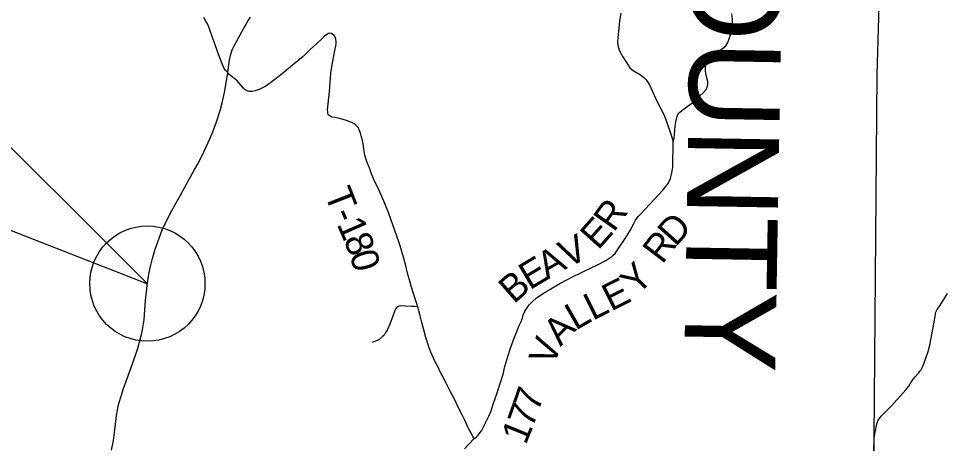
# Model space of a CAD drawing. Extents: x -10 to 158, y 8 to 33.
# Drawn here: x 151.875 to 153.801, y 27.608 to 28.492 of the extents above; entities that cross this region are included whole.
import ezdxf

# ---------------------------------------------------------------- set-up
doc = ezdxf.new("R2010")
doc.units = 0
for name, color, linetype in [('Default', 7, 'Continuous'), ('GM_X_County_Text', 7, 'Continuous'), ('GM_X_State_Route', 7, 'Continuous'), ('GM_X_Township_Road', 7, 'Continuous'), ('GM_X_Township_Road_Text', 7, 'Continuous'), ('GM_X_Township_Text', 7, 'Continuous'), ('SH_Text', 7, 'Continuous')]:
    doc.layers.add(name, color=color, linetype=linetype)

msp = doc.modelspace()

# ---------------------------------------------------------------- linework, layer by layer
at = {"layer": 'Default'}
msp.add_circle((152.143, 27.9406), 0.1198, dxfattribs=at)
at = {"layer": 'GM_X_State_Route'}
msp.add_lwpolyline([(152.0684, 27.5945), (152.0723, 27.6146), (152.0761, 27.6423), (152.079, 27.6663), (152.0812, 27.6777), (152.0837, 27.6914), (152.0883, 27.7063), (152.0934, 27.7223), (152.109, 27.7661), (152.118, 27.7917), (152.123, 27.8065), (152.128, 27.8244), (152.1314, 27.8375), (152.1337, 27.849), (152.136, 27.8652), (152.1392, 27.9061), (152.141, 27.9229), (152.1426, 27.9377), (152.1462, 27.9604), (152.1498, 27.9765), (152.1538, 27.9927), (152.1592, 28.0123), (152.1672, 28.0351), (152.1738, 28.0523), (152.1815, 28.0685), (152.1936, 28.0923), (152.2055, 28.1135), (152.2116, 28.1245), (152.2164, 28.1334), (152.2248, 28.1485), (152.2328, 28.1629), (152.2396, 28.1748), (152.2472, 28.1881), (152.2562, 28.2058), (152.2659, 28.2265), (152.2729, 28.2415), (152.2788, 28.2565), (152.2867, 28.2771), (152.2946, 28.3008), (152.2989, 28.3189), (152.3031, 28.3377), (152.3103, 28.3788), (152.3113, 28.3844), (152.314, 28.4056), (152.3159, 28.4147), (152.3173, 28.4195), (152.3196, 28.4268), (152.3233, 28.4349), (152.3325, 28.4518), (152.3526, 28.4873), (152.3572, 28.4949)], dxfattribs=at)
at = {"layer": 'GM_X_Township_Road'}
for points in [[(153.1278, 28.5032), (153.125, 28.4868), (153.1212, 28.4516), (153.1209, 28.4435), (153.1211, 28.4379), (153.1219, 28.4329), (153.1241, 28.4266), (153.1261, 28.4217), (153.1317, 28.4123), (153.1426, 28.3945), (153.1462, 28.389), (153.1512, 28.3849), (153.157, 28.3816), (153.1683, 28.3747), (153.1758, 28.3693), (153.1805, 28.3642), (153.1846, 28.3583), (153.1877, 28.3526), (153.2028, 28.32), (153.2172, 28.292), (153.2226, 28.2779), (153.232, 28.2494), (153.2367, 28.2361)], [(153.2367, 28.2361), (153.2385, 28.2433), (153.2409, 28.2683), (153.242, 28.2764), (153.2432, 28.2826), (153.2447, 28.289), (153.2475, 28.2947), (153.2576, 28.3026), (153.2777, 28.3174), (153.2922, 28.3309), (153.299, 28.3375), (153.3048, 28.3442), (153.3077, 28.3511), (153.3085, 28.3556), (153.3086, 28.3608), (153.3054, 28.3742), (153.3036, 28.3823), (153.3036, 28.389), (153.3046, 28.3948), (153.3055, 28.4004), (153.311, 28.4097), (153.3164, 28.4145), (153.3216, 28.4185), (153.3265, 28.4216), (153.3317, 28.4243), (153.3385, 28.4288), (153.3459, 28.4351), (153.35, 28.4416), (153.3532, 28.4497), (153.3561, 28.4597), (153.3591, 28.4728), (153.3599, 28.4791), (153.3601, 28.4846), (153.3599, 28.4905), (153.3588, 28.5015)], [(152.8218, 27.6177), (152.8206, 27.6217), (152.8183, 27.6263), (152.8138, 27.6347), (152.8095, 27.6424), (152.8058, 27.6505), (152.8032, 27.6564), (152.8002, 27.6623), (152.7977, 27.6675), (152.7938, 27.6754), (152.7861, 27.6914), (152.7802, 27.703), (152.7737, 27.7156), (152.7643, 27.7335), (152.7564, 27.7493), (152.7514, 27.7588), (152.7488, 27.7641), (152.7415, 27.7777), (152.7324, 27.7979), (152.7281, 27.8094), (152.7223, 27.8289), (152.7177, 27.8446), (152.7136, 27.8598), (152.7102, 27.8738), (152.7069, 27.8867), (152.7054, 27.8925), (152.7002, 27.909), (152.6919, 27.9356), (152.6879, 27.9485), (152.6841, 27.962), (152.6805, 27.9775), (152.6754, 27.9955), (152.669, 28.0189), (152.6661, 28.0273), (152.6579, 28.0509), (152.6532, 28.0631), (152.6448, 28.0863), (152.6368, 28.1071), (152.6305, 28.1218), (152.6273, 28.1292), (152.6227, 28.1388), (152.6156, 28.1537), (152.6122, 28.1619), (152.6078, 28.1725), (152.6047, 28.181), (152.6003, 28.1923), (152.5974, 28.2008), (152.5955, 28.2077), (152.594, 28.2152), (152.5917, 28.231), (152.5898, 28.2406), (152.5878, 28.2481), (152.5864, 28.2531), (152.5848, 28.2571), (152.5812, 28.2651), (152.5785, 28.2683), (152.576, 28.2707), (152.573, 28.2728), (152.5682, 28.2753), (152.5636, 28.2769), (152.5591, 28.2789), (152.5548, 28.2803), (152.5474, 28.2828), (152.5394, 28.2848), (152.5326, 28.2858), (152.5276, 28.287), (152.5234, 28.2885), (152.5209, 28.2902), (152.5191, 28.2924), (152.5182, 28.2953), (152.518, 28.2981), (152.5178, 28.3017), (152.5217, 28.3402), (152.5231, 28.3596), (152.5237, 28.3672), (152.5248, 28.3783), (152.5267, 28.392), (152.5328, 28.4256), (152.5347, 28.4342), (152.5353, 28.4395), (152.5355, 28.4434), (152.5347, 28.4485), (152.5333, 28.4531), (152.5315, 28.4563), (152.529, 28.4587), (152.5262, 28.4606), (152.5233, 28.4613), (152.5197, 28.4608), (152.5144, 28.4574), (152.5108, 28.4546), (152.5058, 28.4497), (152.494, 28.4386), (152.4822, 28.4278), (152.467, 28.4127), (152.4449, 28.3945), (152.4232, 28.3765), (152.4054, 28.3626), (152.3966, 28.3559), (152.389, 28.3511), (152.3827, 28.3477), (152.3758, 28.3445), (152.3711, 28.3426), (152.3669, 28.3413), (152.3609, 28.3403), (152.3549, 28.3401), (152.3507, 28.3412), (152.3466, 28.3435), (152.3426, 28.3467), (152.3297, 28.3621), (152.3248, 28.3664), (152.3161, 28.3731), (152.3131, 28.3752), (152.3103, 28.3788), (152.3094, 28.3802), (152.3083, 28.3818), (152.3047, 28.3847), (152.3025, 28.388), (152.3004, 28.3924), (152.2984, 28.3975), (152.2898, 28.4214), (152.2829, 28.4409), (152.278, 28.4541), (152.2732, 28.4679), (152.2702, 28.4758), (152.2679, 28.4805), (152.2656, 28.4846), (152.2607, 28.4937)], [(152.8022, 27.5971), (152.8218, 27.6177), (152.8273, 27.6222), (152.831, 27.6256), (152.8347, 27.6301), (152.8377, 27.6348), (152.8407, 27.64), (152.8471, 27.6524), (152.853, 27.6648), (152.8577, 27.6759), (152.863, 27.6918), (152.8695, 27.7116), (152.873, 27.7227), (152.8783, 27.7372), (152.8826, 27.752), (152.8865, 27.7683), (152.8927, 27.7889), (152.898, 27.8066), (152.9062, 27.8293), (152.9111, 27.8412), (152.9157, 27.8518), (152.9206, 27.8617), (152.923, 27.8688), (152.9248, 27.876), (152.9267, 27.8801), (152.9283, 27.8835), (152.9326, 27.8904), (152.9373, 27.8962), (152.9436, 27.9031), (152.952, 27.9108), (152.9596, 27.916), (152.9669, 27.9209), (152.9852, 27.9316), (153.0009, 27.9411), (153.0138, 27.9481), (153.0245, 27.9535), (153.05, 27.9656), (153.0792, 27.9799), (153.0963, 27.9884), (153.1051, 27.994), (153.1089, 27.9968), (153.1119, 27.9996), (153.1155, 28.0035), (153.1195, 28.0087), (153.125, 28.0172), (153.1363, 28.0344), (153.1469, 28.0508), (153.1538, 28.0645), (153.1583, 28.0724), (153.1638, 28.08), (153.1699, 28.0867), (153.2145, 28.1342), (153.2213, 28.1423), (153.2254, 28.1479), (153.2282, 28.1527), (153.2309, 28.159), (153.2332, 28.1673), (153.2359, 28.1822), (153.2367, 28.2361)], [(153.6544, 27.5924), (153.6543, 27.615), (153.6544, 27.6181), (153.655, 27.6237), (153.6558, 27.6283), (153.6564, 27.6311), (153.6602, 27.6493), (153.6612, 27.6527), (153.6624, 27.6555), (153.6643, 27.659), (153.6667, 27.6623), (153.669, 27.6649), (153.6888, 27.6848), (153.7208, 27.7203), (153.7226, 27.7224), (153.7265, 27.7276), (153.7294, 27.7319), (153.7358, 27.7417), (153.737, 27.7434), (153.7398, 27.7468), (153.7472, 27.7551), (153.7498, 27.7584), (153.7519, 27.7615), (153.7534, 27.7642), (153.7555, 27.7687), (153.7577, 27.774), (153.7591, 27.778), (153.7665, 27.7998), (153.77, 27.8126), (153.7753, 27.8382), (153.7784, 27.8568), (153.7818, 27.8765), (153.7823, 27.8788), (153.7829, 27.881), (153.7842, 27.8842), (153.7857, 27.887), (153.7909, 27.8945), (153.7981, 27.9055), (153.8067, 27.9201)], [(152.7054, 27.8925), (152.6986, 27.8931), (152.6933, 27.8933), (152.6791, 27.894), (152.6714, 27.8941), (152.6662, 27.8934), (152.6621, 27.8917), (152.6597, 27.8888), (152.6577, 27.8848), (152.6554, 27.8782), (152.6519, 27.8695), (152.647, 27.8563), (152.6421, 27.8452), (152.6385, 27.8387), (152.6351, 27.8337), (152.6315, 27.8299), (152.6271, 27.826), (152.6221, 27.8229), (152.6104, 27.8182)]]:
    msp.add_lwpolyline(points, dxfattribs=at)
at = {"layer": 'GM_X_Township_Text'}
msp.add_lwpolyline([(153.6265, 25.0623), (153.6357, 26.4561), (153.6472, 27.3472), (153.6542, 27.6186), (153.661, 28.3755), (153.6842, 29.1862), (153.6856, 29.293), (153.6884, 29.4756), (153.6987, 29.8088), (153.7008, 29.9089), (153.703, 29.918), (153.6996, 30.0615), (153.6575, 30.0619)], dxfattribs=at)
at = {"layer": 'SH_Text'}
msp.add_lwpolyline([(152.143, 27.9403), (151.7471, 28.3345), (151.7471, 28.0945)], close=True, dxfattribs=at)

# ---------------------------------------------------------------- texts
at = {"layer": 'GM_X_County_Text'}
msp.add_text('NOBLE COUNTY', height=0.189394, rotation=269.0214, dxfattribs=at).set_placement((153.2934, 29.7558))
at = {"layer": 'GM_X_Township_Road_Text'}
for s, rotation, p in [('T', 291.3581, (152.5105, 28.1276)), ('R', 54.6032, (153.1131, 28.0459)), ('-', 293.4444, (152.5269, 28.086)), ('E', 48.2074, (153.0805, 28.0088)), ('D', 48.0331, (153.2414, 28.0155)), ('1', 293.5899, (152.5362, 28.0644)), ('8', 292.3397, (152.5501, 28.0326)), ('V', 26.236, (153.0168, 27.9724)), ('R', 52.6508, (153.2139, 27.9794)), ('0', 286.2985, (152.5629, 28.0017)), ('A', 29.781, (152.9742, 27.948)), ('E', 30.9101, (152.938, 27.9263)), ('Y', 46.3957, (153.1624, 27.914)), ('B', 41.2439, (152.9051, 27.8971)), ('E', 26.6455, (153.1073, 27.8822)), ('L', 26.8046, (153.0694, 27.8631)), ('L', 29.8826, (153.0333, 27.8423)), ('A', 46.2726, (153.0021, 27.8088)), ('V', 69.5753, (152.9879, 27.7671)), ('7', 71.0166, (152.956, 27.6724)), ('7', 70.3643, (152.944, 27.6388)), ('1', 67.823, (152.9298, 27.6038))]:
    msp.add_text(s, height=0.0568, rotation=rotation, dxfattribs=at).set_placement(p)

doc.saveas('drawing.dxf')
